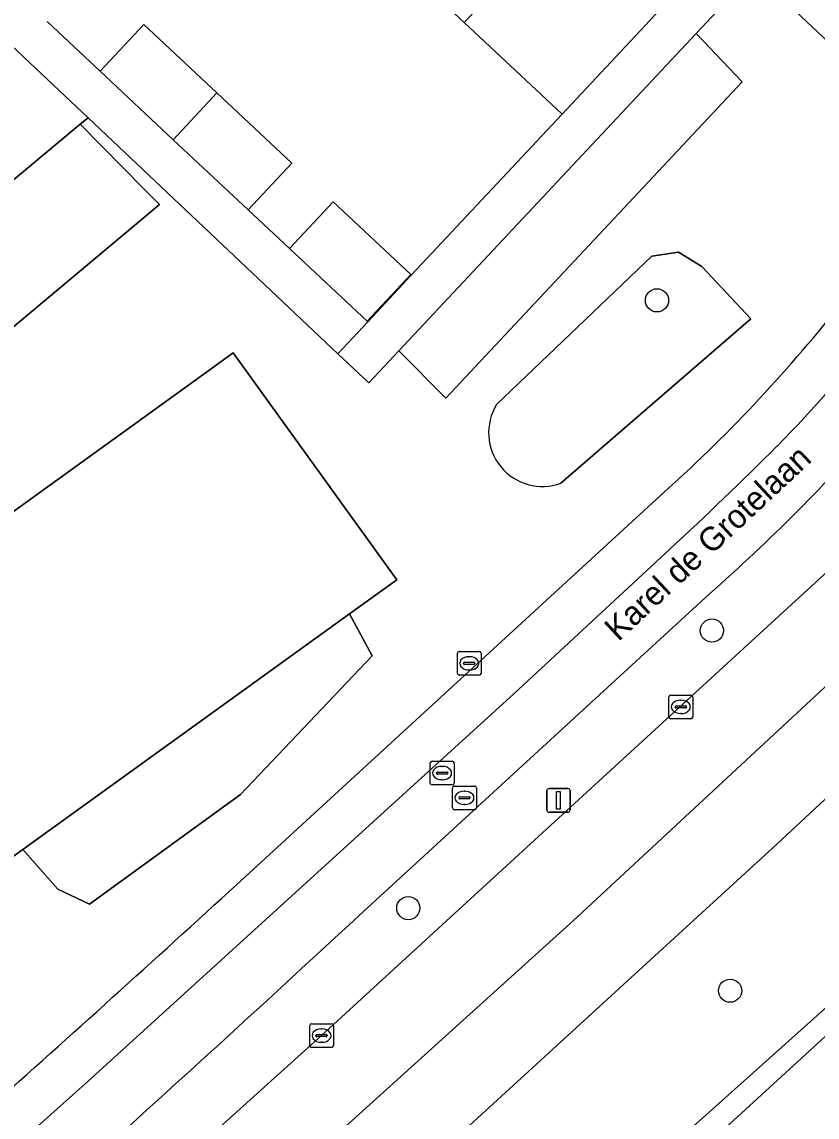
# Model space of a CAD drawing. Extents: x 159039 to 160102, y 381214 to 382524.
# Drawn here: x 159429.85 to 159463.39, y 381480.99 to 381527.19 of the extents above; entities that cross this region are included whole.
import ezdxf

# ---------------------------------------------------------------- set-up
doc = ezdxf.new("R2010")
doc.units = 0
for name, color, linetype in [('IMGEO_Berm_groen', 7, 'Continuous'), ('IMGEO_Boom', 7, 'Continuous'), ('IMGEO_Erf', 7, 'Continuous'), ('IMGEO_Fietspad_gesloten', 7, 'Continuous'), ('IMGEO_Groenvoorziening', 7, 'Continuous'), ('IMGEO_Kolk', 7, 'Continuous'), ('IMGEO_Lichtmast', 7, 'Continuous'), ('IMGEO_Openbare_ruimte_label', 7, 'Continuous'), ('IMGEO_Pand', 7, 'Continuous'), ('IMGEO_Parkeervlak_halfverhard', 7, 'Continuous'), ('IMGEO_Rijbaan_lokaal_halfverhard', 7, 'Continuous'), ('IMGEO_Rijbaan_regionaal_gesloten', 7, 'Continuous'), ('IMGEO_Rioolput', 7, 'Continuous'), ('IMGEO_Voetpad_open', 7, 'Continuous')]:
    doc.layers.add(name, color=color, linetype=linetype)

msp = doc.modelspace()

# ---------------------------------------------------------------- linework, layer by layer
at = {"layer": 'IMGEO_Berm_groen'}
for points in [[(159395.563, 381443.073), (159404.558, 381450.901), (159414.042, 381459.154), (159434.773, 381477.467), (159442.492, 381484.426), (159465.201, 381505.256), (159482.267, 381521.51), (159492.644, 381531.758), (159499.797, 381539.047), (159509.914, 381549.667), (159513.487, 381553.459), (159524.318, 381565.22), (159524.392, 381565.298)], [(159529.443, 381560.38), (159495.714, 381524.98), (159488.86, 381518.149), (159474.06, 381504.012), (159461.511, 381492.336), (159448.426, 381480.359), (159432.909, 381466.414), (159416.317, 381451.803), (159409.309, 381445.71), (159404.195, 381441.263), (159306.514, 381357.491)], [(159436.893, 381461.755), (159455.885, 381478.555), (159472.78, 381493.666), (159490.066, 381509.393), (159507.251, 381525.399), (159525.014, 381542.388), (159536.368, 381553.774)], [(159458.844, 381503.053), (159444.261, 381489.668)]]:
    msp.add_lwpolyline(points, dxfattribs=at)
for centre, radius, start, end in [((159406.962, 381561.938), 78.481, 311.38231, 318.84765), ((158727.552, 382262.312), 1053.874, 311.411633, 312.849171)]:
    msp.add_arc(centre, radius, start, end, dxfattribs=at)
at = {"layer": 'IMGEO_Boom'}
for centre in [(159456.64, 381515.446), (159458.957, 381501.515), (159446.151, 381489.806), (159459.723, 381486.321)]:
    msp.add_circle(centre, 0.489, dxfattribs=at)
at = {"layer": 'IMGEO_Erf'}
msp.add_lwpolyline([(159430.913, 381527.208), (159432.068, 381526.127), (159433.155, 381525.11), (159434.999, 381527.079), (159438.081, 381524.194), (159441.241, 381521.237), (159439.398, 381519.267), (159441.14, 381517.636), (159442.983, 381519.606), (159446.257, 381516.542), (159444.414, 381514.572), (159444.441, 381514.546), (159446.285, 381516.516), (159452.635, 381523.302), (159448.512, 381527.161), (159444.433, 381530.979)], dxfattribs=at)
at = {"layer": 'IMGEO_Fietspad_gesloten'}
for points in [[(159457.179, 381504.954), (159450.596, 381498.844), (159432.65, 381482.499), (159425.386, 381476.018), (159420.124, 381471.433), (159419.379, 381470.789), (159418.101, 381470.859), (159409.946, 381463.74), (159397.846, 381453.215)], [(159444.261, 381489.668), (159458.844, 381503.053)]]:
    msp.add_lwpolyline(points, dxfattribs=at)
for centre, radius, start, end in [((159422.792, 381547.65), 54.637, 315.4107, 322.4427), ((159406.962, 381561.938), 78.481, 311.38231, 318.84765), ((159365.541, 381604.983), 135.658, 312.49328, 315.14101), ((158727.552, 382262.312), 1053.874, 311.411633, 312.849171)]:
    msp.add_arc(centre, radius, start, end, dxfattribs=at)
at = {"layer": 'IMGEO_Groenvoorziening'}
for points in [[(159469.227, 381521.32), (159460.724, 381529.302), (159458.298, 381526.71), (159460.238, 381524.671), (159447.738, 381511.313), (159445.752, 381513.31), (159444.493, 381511.965), (159443.176, 381513.194), (159435.47, 381520.471), (159432.643, 381523.144), (159432.318, 381522.873), (159435.016, 381520.142), (159435.656, 381519.493), (159408.178, 381496.463)], [(159449.874, 381511.051), (159456.42, 381517.311), (159457.544, 381517.476), (159458.533, 381516.872)], [(159452.582, 381507.73), (159460.594, 381514.666), (159458.533, 381516.872), (159457.544, 381517.476), (159456.42, 381517.311), (159449.874, 381511.051)], [(159458.533, 381516.872), (159460.594, 381514.666), (159452.582, 381507.73)], [(159409.461, 381492.085), (159437.641, 381512.413), (159438.771, 381513.228), (159445.674, 381503.658), (159443.672, 381502.214), (159444.63, 381500.454), (159439.075, 381494.593), (159432.706, 381489.969), (159431.364, 381490.6), (159429.891, 381492.273), (159413.525, 381480.468)], [(159438.92, 381490.804), (159457.293, 381507.671)]]:
    msp.add_lwpolyline(points, dxfattribs=at)
for points in [[(159458.298, 381526.71), (159445.752, 381513.31), (159447.738, 381511.313), (159460.238, 381524.671)], [(159443.672, 381502.214), (159429.891, 381492.273), (159431.364, 381490.6), (159432.706, 381489.969), (159439.075, 381494.593), (159444.63, 381500.454)]]:
    msp.add_lwpolyline(points, close=True, dxfattribs=at)
for centre, radius, start, end in [((159414.226, 381554.927), 63.936, 312.34445, 322.18539), ((159451.81, 381509.865), 2.27, 148.5128, 289.876), ((159451.81, 381509.865), 2.27, 148.5128, 289.876), ((158653.159, 382350.262), 1164.512, 311.738312, 312.435171)]:
    msp.add_arc(centre, radius, start, end, dxfattribs=at)
at = {"layer": 'IMGEO_Kolk'}
for p, q in [((159448.22, 381499.707), (159448.22, 381500.559)), ((159448.295, 381500.633), (159449.147, 381500.633)), ((159448.708, 381500.413), (159448.733, 381500.413)), ((159449.221, 381500.559), (159449.221, 381499.707)), ((159448.479, 381500.127), (159448.479, 381500.139)), ((159448.917, 381500.09), (159448.519, 381500.09)), ((159448.522, 381500.176), (159448.92, 381500.176)), ((159448.963, 381500.139), (159448.963, 381500.127)), ((159449.147, 381499.633), (159448.295, 381499.633)), ((159448.731, 381499.853), (159448.706, 381499.853)), ((159457.144, 381497.867), (159457.144, 381498.719)), ((159457.219, 381498.793), (159458.071, 381498.793)), ((159457.632, 381498.573), (159457.657, 381498.573)), ((159458.145, 381498.719), (159458.145, 381497.867)), ((159457.403, 381498.287), (159457.403, 381498.299)), ((159457.841, 381498.25), (159457.443, 381498.25)), ((159457.446, 381498.336), (159457.844, 381498.336)), ((159457.887, 381498.299), (159457.887, 381498.287)), ((159458.071, 381497.793), (159457.219, 381497.793)), ((159457.655, 381498.013), (159457.63, 381498.013)), ((159441.991, 381484), (159441.991, 381484.852)), ((159442.066, 381484.926), (159442.918, 381484.926)), ((159442.479, 381484.706), (159442.504, 381484.706)), ((159442.992, 381484.852), (159442.992, 381484)), ((159442.25, 381484.42), (159442.25, 381484.432)), ((159442.688, 381484.383), (159442.29, 381484.383)), ((159442.293, 381484.469), (159442.691, 381484.469)), ((159442.734, 381484.432), (159442.734, 381484.42)), ((159442.918, 381483.926), (159442.066, 381483.926)), ((159442.502, 381484.146), (159442.477, 381484.146))]:
    msp.add_line(p, q, dxfattribs=at)
for points in [[(159448.22, 381499.707), (159448.22, 381500.559)], [(159448.295, 381500.633), (159449.147, 381500.633)], [(159449.221, 381500.559), (159449.221, 381499.707)], [(159449.147, 381499.633), (159448.295, 381499.633)], [(159457.144, 381497.867), (159457.144, 381498.719)], [(159457.219, 381498.793), (159458.071, 381498.793)], [(159458.145, 381498.719), (159458.145, 381497.867)], [(159458.071, 381497.793), (159457.219, 381497.793)], [(159441.991, 381484), (159441.991, 381484.852)], [(159442.066, 381484.926), (159442.918, 381484.926)], [(159442.992, 381484.852), (159442.992, 381484)], [(159442.918, 381483.926), (159442.066, 381483.926)]]:
    msp.add_lwpolyline(points, dxfattribs=at)
for centre, radius, start, end in [((159448.297, 381500.557), 0.0765, 91.552, 178.448), ((159448.297, 381500.557), 0.0765, 91.552, 178.448), ((159449.145, 381500.557), 0.0765, 1.552, 88.448), ((159449.145, 381500.557), 0.0765, 1.552, 88.448), ((159448.519, 381500.136), 0.0403, 85.8775, 175.7526), ((159448.516, 381500.126), 0.0366, 178.938, 274.7102), ((159448.92, 381500.133), 0.043, 264.8664, 352.4533), ((159448.924, 381500.138), 0.0386, 1.7309, 96.639), ((159448.297, 381499.709), 0.0765, 181.552, 268.448), ((159448.297, 381499.709), 0.0765, 181.552, 268.448), ((159449.145, 381499.709), 0.0765, 271.552, 358.448), ((159449.145, 381499.709), 0.0765, 271.552, 358.448), ((159457.221, 381498.717), 0.0765, 91.552, 178.448), ((159457.221, 381498.717), 0.0765, 91.552, 178.448), ((159458.069, 381498.717), 0.0765, 1.552, 88.448), ((159458.069, 381498.717), 0.0765, 1.552, 88.448), ((159457.443, 381498.296), 0.0403, 85.8775, 175.7526), ((159457.44, 381498.286), 0.0366, 178.938, 274.7102), ((159457.844, 381498.293), 0.043, 264.8664, 352.4533), ((159457.848, 381498.298), 0.0386, 1.7309, 96.639), ((159457.221, 381497.869), 0.0765, 181.552, 268.448), ((159457.221, 381497.869), 0.0765, 181.552, 268.448), ((159458.069, 381497.869), 0.0765, 271.552, 358.448), ((159458.069, 381497.869), 0.0765, 271.552, 358.448), ((159442.068, 381484.85), 0.0765, 91.552, 178.448), ((159442.068, 381484.85), 0.0765, 91.552, 178.448), ((159442.916, 381484.85), 0.0765, 1.552, 88.448), ((159442.916, 381484.85), 0.0765, 1.552, 88.448), ((159442.29, 381484.429), 0.0403, 85.8775, 175.7526), ((159442.287, 381484.419), 0.0366, 178.938, 274.7102), ((159442.691, 381484.426), 0.043, 264.8664, 352.4533), ((159442.695, 381484.431), 0.0386, 1.7309, 96.639), ((159442.068, 381484.002), 0.0765, 181.552, 268.448), ((159442.068, 381484.002), 0.0765, 181.552, 268.448), ((159442.916, 381484.002), 0.0765, 271.552, 358.448), ((159442.916, 381484.002), 0.0765, 271.552, 358.448)]:
    msp.add_arc(centre, radius, start, end, dxfattribs=at)
for centre, major_axis, ratio, start_param, end_param in [((159448.707, 381500.133), (-0.387, 0.002), 0.722429, 4.712389, 7.853982), ((159448.732, 381500.133), (-0.39, 0.002), 0.717154, 1.570796, 4.712389), ((159457.631, 381498.293), (-0.387, 0.002), 0.722429, 4.712389, 7.853982), ((159457.656, 381498.293), (-0.39, 0.002), 0.717154, 1.570796, 4.712389), ((159442.478, 381484.426), (-0.387, 0.002), 0.722429, 4.712389, 7.853982), ((159442.503, 381484.426), (-0.39, 0.002), 0.717154, 1.570796, 4.712389)]:
    msp.add_ellipse(centre, major_axis=major_axis, ratio=ratio, start_param=start_param, end_param=end_param, dxfattribs=at)
at = {"layer": 'IMGEO_Lichtmast'}
for p, q in [((159452.087, 381494.852), (159452.877, 381494.852)), ((159452.877, 381494.852), (159452.087, 381494.852)), ((159451.987, 381493.952), (159451.987, 381494.752)), ((159451.987, 381494.752), (159451.987, 381493.952)), ((159452.977, 381494.752), (159452.977, 381493.952)), ((159452.977, 381493.952), (159452.977, 381494.752)), ((159452.877, 381493.852), (159452.087, 381493.852)), ((159452.087, 381493.852), (159452.877, 381493.852))]:
    msp.add_line(p, q, dxfattribs=at)
msp.add_lwpolyline([(159452.407, 381494.727), (159452.557, 381494.727), (159452.557, 381493.977), (159452.407, 381493.977), (159452.407, 381494.727)], dxfattribs=at)
for centre, start, end in [((159452.087, 381494.752), 90, 180), ((159452.087, 381494.752), 90, 180), ((159452.877, 381494.752), 0, 90), ((159452.877, 381494.752), 360, 90), ((159452.087, 381493.952), 180, 270), ((159452.087, 381493.952), 180, 270), ((159452.877, 381493.952), 270, 0), ((159452.877, 381493.952), 270, 0)]:
    msp.add_arc(centre, 0.1, start, end, dxfattribs=at)
at = {"layer": 'IMGEO_Pand'}
for points in [[(159448.512, 381527.161), (159453.051, 381532.012), (159448.973, 381535.829), (159444.433, 381530.979)], [(159457.174, 381528.153), (159453.051, 381532.012), (159448.512, 381527.161), (159452.635, 381523.302)], [(159434.999, 381527.079), (159433.155, 381525.11), (159436.238, 381522.224), (159438.081, 381524.194)], [(159438.081, 381524.194), (159436.238, 381522.224), (159439.398, 381519.267), (159441.241, 381521.237)], [(159441.14, 381517.636), (159444.414, 381514.572), (159446.257, 381516.542), (159442.983, 381519.606)], [(159443.672, 381502.214), (159445.674, 381503.658), (159438.771, 381513.228), (159437.641, 381512.413), (159409.461, 381492.085), (159408.621, 381493.25), (159408.548, 381493.351), (159405.27, 381497.898), (159400.619, 381494.55), (159408.785, 381483.207), (159410.617, 381484.502), (159411.698, 381483.002), (159413.525, 381480.468), (159429.891, 381492.273)]]:
    msp.add_lwpolyline(points, close=True, dxfattribs=at)
at = {"layer": 'IMGEO_Parkeervlak_halfverhard'}
msp.add_lwpolyline([(159435.656, 381519.493), (159435.016, 381520.142), (159432.318, 381522.873), (159405.096, 381500.156), (159405.429, 381499.757), (159405.971, 381499.107), (159408.027, 381496.644), (159408.178, 381496.463)], close=True, dxfattribs=at)
at = {"layer": 'IMGEO_Rijbaan_lokaal_halfverhard'}
msp.add_lwpolyline([(159432.318, 381522.873), (159432.643, 381523.144), (159429.94, 381525.7), (159429.42, 381526.192), (159418.516, 381516.866), (159396.185, 381497.766), (159398.993, 381494.387), (159405.429, 381499.757), (159405.096, 381500.156)], close=True, dxfattribs=at)
at = {"layer": 'IMGEO_Rijbaan_regionaal_gesloten'}
for points in [[(159383.498, 381428.039), (159401.924, 381443.755), (159413.428, 381453.788), (159429.207, 381467.675), (159453.123, 381489.287), (159476.095, 381510.615), (159487.725, 381521.828), (159499.136, 381533.249), (159515.536, 381550.447), (159526.975, 381562.783), (159524.392, 381565.298), (159524.318, 381565.22), (159513.487, 381553.459), (159509.914, 381549.667), (159499.797, 381539.047), (159492.644, 381531.758), (159482.267, 381521.51), (159465.201, 381505.256), (159442.492, 381484.426), (159434.773, 381477.467), (159414.042, 381459.154), (159404.558, 381450.901), (159395.563, 381443.073), (159354.89, 381408.246)], [(159306.514, 381357.491), (159404.195, 381441.263), (159409.309, 381445.71), (159416.317, 381451.803), (159432.909, 381466.414), (159448.426, 381480.359), (159461.511, 381492.336), (159474.06, 381504.012), (159488.86, 381518.149), (159495.714, 381524.98), (159529.443, 381560.38), (159526.975, 381562.783), (159515.536, 381550.447), (159499.136, 381533.249), (159487.725, 381521.828), (159476.095, 381510.615), (159453.123, 381489.287), (159429.207, 381467.675), (159413.428, 381453.788), (159401.924, 381443.755), (159383.498, 381428.039)]]:
    msp.add_lwpolyline(points, dxfattribs=at)
msp.add_lwpolyline([(159228.975, 381280.421), (159306.518, 381346.877), (159416.77, 381441.367), (159489.887, 381508.356), (159537.905, 381552.349), (159536.368, 381553.774), (159525.014, 381542.388), (159507.251, 381525.399), (159490.066, 381509.393), (159472.78, 381493.666), (159455.885, 381478.555), (159436.893, 381461.755), (159418.54, 381445.713), (159413.374, 381441.268), (159355.053, 381391.082), (159310.488, 381352.927), (159307.398, 381350.309), (159303.986, 381347.368), (159283.05, 381329.34), (159260.576, 381309.867), (159249.066, 381300.002), (159229.476, 381283.439), (159228.183, 381282.334)], close=True, dxfattribs=at)
at = {"layer": 'IMGEO_Rioolput'}
for p, q in [((159447.078, 381495.078), (159447.078, 381495.93)), ((159447.153, 381496.004), (159448.005, 381496.004)), ((159447.566, 381495.784), (159447.591, 381495.784)), ((159448.079, 381495.93), (159448.079, 381495.078)), ((159447.337, 381495.498), (159447.337, 381495.51)), ((159447.775, 381495.461), (159447.377, 381495.461)), ((159447.38, 381495.547), (159447.778, 381495.547)), ((159447.821, 381495.51), (159447.821, 381495.498)), ((159448.005, 381495.004), (159447.153, 381495.004)), ((159447.589, 381495.224), (159447.564, 381495.224)), ((159448.02, 381494.031), (159448.02, 381494.883)), ((159448.095, 381494.957), (159448.947, 381494.957)), ((159449.021, 381494.883), (159449.021, 381494.031)), ((159448.279, 381494.451), (159448.279, 381494.463)), ((159448.717, 381494.414), (159448.319, 381494.414)), ((159448.322, 381494.5), (159448.72, 381494.5)), ((159448.508, 381494.737), (159448.533, 381494.737)), ((159448.763, 381494.463), (159448.763, 381494.451)), ((159448.947, 381493.957), (159448.095, 381493.957)), ((159448.531, 381494.177), (159448.506, 381494.177))]:
    msp.add_line(p, q, dxfattribs=at)
for points in [[(159447.078, 381495.078), (159447.078, 381495.93)], [(159447.153, 381496.004), (159448.005, 381496.004)], [(159448.079, 381495.93), (159448.079, 381495.078)], [(159448.005, 381495.004), (159447.153, 381495.004)], [(159448.02, 381494.031), (159448.02, 381494.883)], [(159448.095, 381494.957), (159448.947, 381494.957)], [(159449.021, 381494.883), (159449.021, 381494.031)], [(159448.947, 381493.957), (159448.095, 381493.957)]]:
    msp.add_lwpolyline(points, dxfattribs=at)
for centre, radius, start, end in [((159447.155, 381495.928), 0.0765, 91.552, 178.448), ((159447.155, 381495.928), 0.0765, 91.552, 178.448), ((159448.003, 381495.928), 0.0765, 1.552, 88.448), ((159448.003, 381495.928), 0.0765, 1.552, 88.448), ((159447.377, 381495.507), 0.0403, 85.8775, 175.7526), ((159447.374, 381495.497), 0.0366, 178.938, 274.7102), ((159447.778, 381495.504), 0.043, 264.8664, 352.4533), ((159447.782, 381495.509), 0.0386, 1.7309, 96.639), ((159447.155, 381495.08), 0.0765, 181.552, 268.448), ((159447.155, 381495.08), 0.0765, 181.552, 268.448), ((159448.003, 381495.08), 0.0765, 271.552, 358.448), ((159448.003, 381495.08), 0.0765, 271.552, 358.448), ((159448.097, 381494.881), 0.0765, 91.552, 178.448), ((159448.097, 381494.881), 0.0765, 91.552, 178.448), ((159448.945, 381494.881), 0.0765, 1.552, 88.448), ((159448.945, 381494.881), 0.0765, 1.552, 88.448), ((159448.319, 381494.46), 0.0403, 85.8775, 175.7526), ((159448.316, 381494.45), 0.0366, 178.938, 274.7102), ((159448.72, 381494.457), 0.043, 264.8664, 352.4533), ((159448.724, 381494.462), 0.0386, 1.7309, 96.639), ((159448.097, 381494.033), 0.0765, 181.552, 268.448), ((159448.097, 381494.033), 0.0765, 181.552, 268.448), ((159448.945, 381494.033), 0.0765, 271.552, 358.448), ((159448.945, 381494.033), 0.0765, 271.552, 358.448)]:
    msp.add_arc(centre, radius, start, end, dxfattribs=at)
for centre, major_axis, ratio, start_param, end_param in [((159447.565, 381495.504), (-0.387, 0.002), 0.722429, 4.712389, 7.853982), ((159447.59, 381495.504), (-0.39, 0.002), 0.717154, 1.570796, 4.712389), ((159448.507, 381494.457), (-0.387, 0.002), 0.722429, 4.712389, 7.853982), ((159448.532, 381494.457), (-0.39, 0.002), 0.717154, 1.570796, 4.712389)]:
    msp.add_ellipse(centre, major_axis=major_axis, ratio=ratio, start_param=start_param, end_param=end_param, dxfattribs=at)
at = {"layer": 'IMGEO_Voetpad_open'}
for points in [[(159436.665, 381552.094), (159451.024, 381538.367), (159458.748, 381531.157), (159459.407, 381530.539), (159457.174, 381528.153), (159452.635, 381523.302), (159446.285, 381516.516), (159444.441, 381514.546), (159443.176, 381513.194), (159444.493, 381511.965), (159445.752, 381513.31), (159458.298, 381526.71), (159460.724, 381529.302), (159469.227, 381521.32), (159471.243, 381523.75), (159469.007, 381525.876), (159470.189, 381527.178), (159465.844, 381531.211), (159465.756, 381531.298)], [(159429.42, 381526.192), (159429.94, 381525.7), (159432.643, 381523.144), (159435.47, 381520.471), (159443.176, 381513.194), (159444.441, 381514.546), (159444.414, 381514.572), (159441.14, 381517.636), (159439.398, 381519.267), (159436.238, 381522.224), (159433.155, 381525.11), (159432.068, 381526.127), (159430.913, 381527.208)], [(159457.293, 381507.671), (159438.92, 381490.804)], [(159397.846, 381453.215), (159409.946, 381463.74), (159418.101, 381470.859), (159419.379, 381470.789), (159420.124, 381471.433), (159425.386, 381476.018), (159432.65, 381482.499), (159450.596, 381498.844), (159457.179, 381504.954)]]:
    msp.add_lwpolyline(points, dxfattribs=at)
for centre, radius, start, end in [((159414.226, 381554.927), 63.936, 312.34445, 322.18539), ((159422.792, 381547.65), 54.637, 315.4107, 322.4427), ((159365.541, 381604.983), 135.658, 312.49328, 315.14101), ((158653.159, 382350.262), 1164.512, 311.738312, 312.435171)]:
    msp.add_arc(centre, radius, start, end, dxfattribs=at)

# ---------------------------------------------------------------- texts
at = {"layer": 'IMGEO_Openbare_ruimte_label'}
msp.add_text('Karel de Grotelaan', height=1, rotation=43.0139, dxfattribs=at).set_placement((159455.011, 381501.026))

doc.saveas('drawing.dxf')
